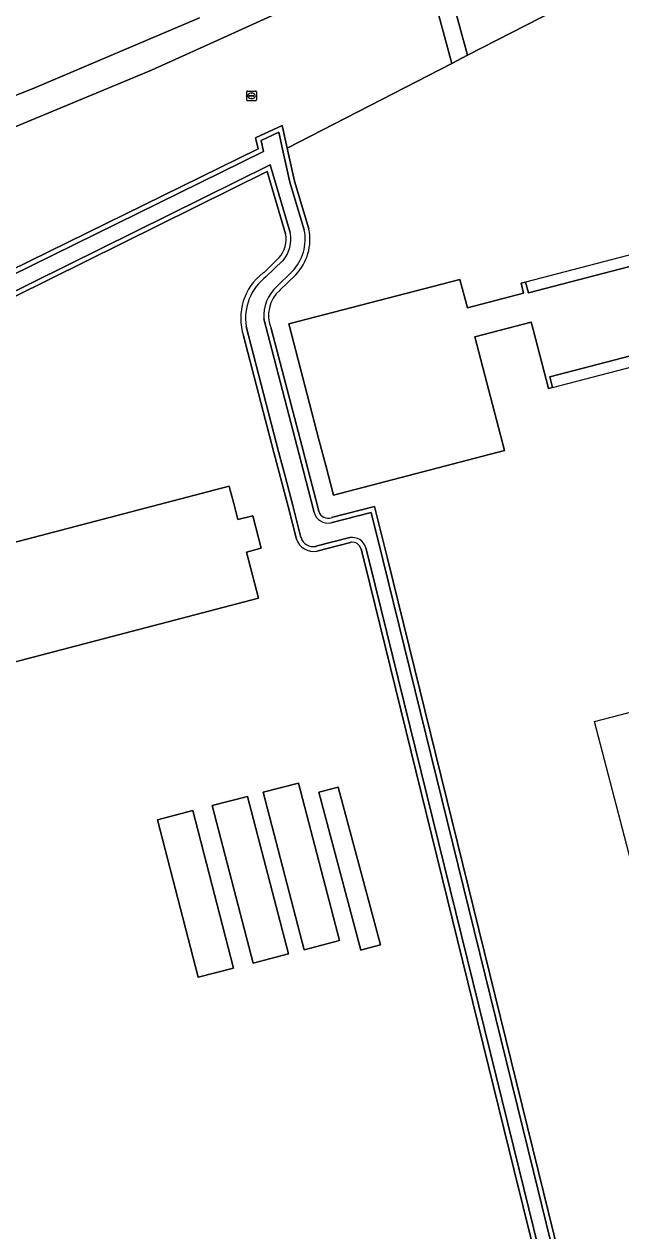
# Model space of a CAD drawing. Extents: x 162879 to 165540, y 384011 to 385181.
# Drawn here: x 163360.1 to 163422.6, y 384243.7 to 384370.1 of the extents above; entities that cross this region are included whole.
import ezdxf

# ---------------------------------------------------------------- set-up
doc = ezdxf.new("R2010")
doc.units = 0
for name, color, linetype in [('IMGEO_Erf', 7, 'Continuous'), ('IMGEO_Loofbos', 7, 'Continuous'), ('IMGEO_Oever', 7, 'Continuous'), ('IMGEO_Pand', 7, 'Continuous'), ('IMGEO_Pand_overbouw', 7, 'Continuous'), ('IMGEO_Pand_vergunning_verleend', 7, 'Continuous'), ('IMGEO_Rioolput', 7, 'Continuous'), ('IMGEO_Voetpad_open', 7, 'Continuous'), ('IMGEO_Waterloop', 7, 'Continuous')]:
    doc.layers.add(name, color=color, linetype=linetype)

msp = doc.modelspace()

# ---------------------------------------------------------------- linework, layer by layer
at = {"layer": 'IMGEO_Erf'}
for points in [[(163431.11, 384379.43), (163406.54, 384366.8), (163404.89, 384365.94), (163387.66, 384357.08), (163388.41, 384353.62), (163389.93, 384348.62)], [(163489.43, 384352.46), (163415.17, 384333.12), (163415.45, 384332.02), (163415.01, 384331.9), (163413.4, 384338.08), (163413.2, 384338.85), (163407.32, 384337.31), (163410.41, 384325.42), (163392.49, 384320.75), (163391.69, 384323.83), (163391.02, 384326.41), (163387.82, 384338.66), (163405.75, 384343.33), (163406.52, 384340.36), (163412.41, 384341.89), (163412.14, 384342.92), (163412.62, 384343.04), (163412.92, 384341.91), (163468.11, 384356.28)], [(163387.48, 384348.12), (163385.55, 384354.62), (163340.01, 384332.09)], [(163385.15, 384344.01), (163385.27, 384344.1), (163386.8, 384345.61)], [(163388.55, 384343.81), (163386.9, 384342.21)], [(163392.29, 384318.38), (163396.81, 384319.54), (163398.15, 384314.11), (163413.93, 384250), (163420.46, 384223.47), (163419.27, 384223.2), (163420.51, 384217.03), (163421.95, 384217.37), (163422.39, 384217.47), (163426.49, 384201.32), (163500, 384221.2), (163595.65, 384247.2), (163594.94, 384250), (163582.79, 384300.44), (163572.69, 384343.12)], [(163388.63, 384316.14), (163387.74, 384319.53), (163386.94, 384322.6), (163386.27, 384325.2), (163383.08, 384337.43)], [(163385.99, 384338.18), (163389.18, 384325.94), (163389.85, 384323.35), (163390.65, 384320.28), (163390.97, 384319.06)], [(163340.48, 384310.93), (163381.58, 384321.68), (163381.7, 384321.25), (163382.02, 384319.99), (163382.5, 384318.18), (163384.05, 384318.58), (163384.94, 384315.17), (163384.8, 384315.14), (163383.39, 384314.77), (163384.65, 384309.94), (163343.43, 384299.16)], [(163394.29, 384315.79), (163390.76, 384314.88)], [(163395.77, 384313.58), (163395.4, 384315.09)], [(163273.3, 384250), (163282.67, 384211.41), (163288.87, 384186.29), (163289.08, 384185.84), (163340.82, 384198.1), (163355.79, 384201.79), (163420.51, 384217.03), (163419.27, 384223.2), (163418.11, 384222.95), (163411.44, 384250), (163395.77, 384313.58)]]:
    msp.add_lwpolyline(points, dxfattribs=at)
for points in [[(163385.15, 384289.61), (163388.85, 384290.57), (163393.14, 384274.08), (163389.44, 384273.12)], [(163383.49, 384289.18), (163387.78, 384272.68), (163384.08, 384271.72), (163379.8, 384288.22)], [(163391.4, 384289.73), (163393.01, 384290.15), (163397.42, 384273.62), (163395.7, 384273.17), (163395.38, 384273.08), (163390.97, 384289.61)], [(163377.77, 384287.69), (163382.05, 384271.2), (163378.35, 384270.24), (163374.07, 384286.73)]]:
    msp.add_lwpolyline(points, close=True, dxfattribs=at)
for centre, radius, start, end in [((163384.61, 384347.55), 5.43, 316.5038, 11.3472), ((163384.62, 384347.55), 2.92, 318.3665, 11.366), ((163388.71, 384339.28), 5.92, 126.9963, 198.1727), ((163389.18, 384339.57), 3.48, 130.8303, 203.4762), ((163391.94, 384319.31), 1, 194.7208, 290.4945), ((163390.42, 384316.74), 1.89, 198.51, 280.5378), ((163394.46, 384314.83), 0.978, 15.2348, 100.036)]:
    msp.add_arc(centre, radius, start, end, dxfattribs=at)
at = {"layer": 'IMGEO_Loofbos'}
msp.add_lwpolyline([(163431.11, 384379.43), (163436.68, 384382.2), (163448.93, 384389.03), (163448.88, 384389.14), (163449.11, 384389.27), (163449.26, 384389.35), (163442.04, 384402.68), (163411.93, 384384.25), (163403.11, 384379.36), (163406.54, 384366.8)], close=True, dxfattribs=at)
for points in [[(163376.01, 384380.74), (163375.98, 384380.73), (163367.04, 384376.79), (163358.89, 384373.24), (163351.78, 384370.31), (163349.5, 384369.4), (163353.05, 384360.2), (163354.39, 384360.69), (163361.05, 384363.34), (163378.48, 384370.74)], [(163324.82, 384330.42), (163336.29, 384333.53), (163338.69, 384334.44), (163384.61, 384357.02), (163384.34, 384358.17), (163387.14, 384359.46), (163387.66, 384357.08), (163404.89, 384365.94), (163401.5, 384378.47), (163400.88, 384378.13), (163387.56, 384371.64), (163381.8, 384369.03), (163373.43, 384365.24), (163357.73, 384358.73), (163348.95, 384355.47), (163318.33, 384345.55), (163322.97, 384328.45), (163324.52, 384328.89), (163324.34, 384329.53)]]:
    msp.add_lwpolyline(points, dxfattribs=at)
at = {"layer": 'IMGEO_Oever'}
for points in [[(163389.93, 384348.62), (163388.41, 384353.62), (163387.66, 384357.08), (163387.14, 384359.46), (163384.34, 384358.17), (163384.61, 384357.02), (163338.69, 384334.44), (163336.29, 384333.53), (163324.82, 384330.42)], [(163385.18, 384356.74), (163384.92, 384357.89), (163386.78, 384358.75), (163387.17, 384356.98), (163387.92, 384353.5), (163389.44, 384348.51)], [(163325.01, 384329.96), (163336.44, 384333.05), (163338.89, 384333.98), (163385.18, 384356.74)], [(163387.98, 384348.23), (163385.86, 384355.34), (163339.79, 384332.54), (163338.06, 384331.68), (163336.24, 384331.12), (163325.22, 384328.29), (163325.17, 384328.42), (163325, 384329.02), (163324.84, 384329.61)], [(163340.01, 384332.09), (163385.55, 384354.62)], [(163385.55, 384354.62), (163387.48, 384348.12)], [(163386.8, 384345.61), (163385.27, 384344.1), (163385.15, 384344.01)], [(163385.46, 384343.62), (163387.18, 384345.27)], [(163388.18, 384344.15), (163386.55, 384342.56)], [(163386.9, 384342.21), (163388.55, 384343.81)], [(163385.21, 384339.2), (163388.69, 384325.81), (163389.36, 384323.23), (163390.17, 384320.15), (163390.49, 384318.91)], [(163383.08, 384337.43), (163386.27, 384325.2), (163386.94, 384322.6), (163387.74, 384319.53), (163388.63, 384316.14)], [(163389.1, 384316.3), (163388.23, 384319.65), (163387.43, 384322.73), (163386.75, 384325.32), (163383.36, 384338.4)], [(163390.97, 384319.06), (163390.65, 384320.28), (163389.85, 384323.35), (163389.18, 384325.94), (163385.99, 384338.18)], [(163395.4, 384315.09), (163395.77, 384313.58), (163411.44, 384250), (163418.11, 384222.95), (163419.27, 384223.2), (163420.46, 384223.47), (163413.93, 384250), (163398.15, 384314.11), (163396.81, 384319.54), (163392.29, 384318.38)], [(163392.22, 384317.84), (163396.45, 384318.93), (163397.67, 384313.99), (163413.44, 384249.88), (163419.85, 384223.84), (163418.48, 384223.54), (163411.93, 384250.12), (163396.26, 384313.7), (163395.88, 384315.23)], [(163394.2, 384316.29), (163390.67, 384315.38)], [(163390.76, 384314.88), (163394.29, 384315.79)]]:
    msp.add_lwpolyline(points, dxfattribs=at)
for centre, radius, start, end in [((163384.61, 384347.55), 5.43, 316.5038, 11.3472), ((163384.62, 384347.55), 2.92, 318.3665, 11.366), ((163384.62, 384347.55), 3.43, 318.4048, 11.4137), ((163384.64, 384347.54), 4.9, 316.2294, 11.4813), ((163388.71, 384339.28), 5.92, 126.9963, 198.1727), ((163388.72, 384339.27), 5.43, 126.8058, 189.2511), ((163389.21, 384339.56), 4.01, 131.5329, 185.0468), ((163389.18, 384339.57), 3.48, 130.8303, 203.4762), ((163391.93, 384319.3), 1.49, 195.0252, 281.3215), ((163391.94, 384319.31), 1, 194.7208, 290.4945), ((163390.42, 384316.74), 1.89, 198.51, 280.5378), ((163390.42, 384316.74), 1.39, 198.4136, 280.5853), ((163394.46, 384314.83), 1.48, 15.6552, 100.0584), ((163394.46, 384314.83), 0.978, 15.2348, 100.036)]:
    msp.add_arc(centre, radius, start, end, dxfattribs=at)
at = {"layer": 'IMGEO_Pand'}
for points in [[(163468.11, 384356.28), (163412.92, 384341.91), (163412.62, 384343.04), (163412.14, 384342.92), (163412.41, 384341.89), (163406.52, 384340.36), (163405.75, 384343.33), (163387.82, 384338.66), (163391.02, 384326.41), (163391.69, 384323.83), (163392.49, 384320.75), (163410.41, 384325.42), (163407.32, 384337.31), (163413.2, 384338.85), (163413.4, 384338.08), (163415.01, 384331.9), (163415.45, 384332.02), (163415.17, 384333.12), (163489.43, 384352.46)], [(163343.43, 384299.16), (163384.65, 384309.94), (163383.39, 384314.77), (163384.8, 384315.14), (163384.94, 384315.17), (163384.05, 384318.58), (163382.5, 384318.18), (163382.02, 384319.99), (163381.7, 384321.25), (163381.58, 384321.68), (163340.48, 384310.93)]]:
    msp.add_lwpolyline(points, dxfattribs=at)
for points in [[(163389.44, 384273.12), (163393.14, 384274.08), (163388.85, 384290.57), (163385.15, 384289.61)], [(163384.08, 384271.72), (163387.78, 384272.68), (163383.49, 384289.18), (163379.8, 384288.22)], [(163395.7, 384273.17), (163397.42, 384273.62), (163393.01, 384290.15), (163391.4, 384289.73), (163390.97, 384289.61), (163395.38, 384273.08)], [(163378.35, 384270.24), (163382.05, 384271.2), (163377.77, 384287.69), (163374.07, 384286.73)]]:
    msp.add_lwpolyline(points, close=True, dxfattribs=at)
at = {"layer": 'IMGEO_Pand_overbouw'}
for points in [[(163467.81, 384357.41), (163412.62, 384343.04), (163412.92, 384341.91), (163468.11, 384356.28)], [(163489.43, 384352.46), (163415.17, 384333.12), (163415.45, 384332.02), (163489.71, 384351.36)]]:
    msp.add_lwpolyline(points, close=True, dxfattribs=at)
at = {"layer": 'IMGEO_Pand_vergunning_verleend'}
msp.add_lwpolyline([(163419.85, 384297.02), (163450.97, 384305.13), (163452.27, 384300.14), (163481.95, 384307.87), (163480.64, 384312.93), (163548.94, 384330.72), (163555.76, 384304.53), (163515.45, 384294.03), (163517.44, 384286.39), (163459.92, 384271.41), (163463.5, 384257.67), (163432.22, 384249.52)], close=True, dxfattribs=at)
at = {"layer": 'IMGEO_Rioolput'}
for p, q in [((163383.43, 384362.13), (163383.43, 384362.98)), ((163383.5, 384363.05), (163384.35, 384363.05)), ((163383.68, 384362.55), (163383.68, 384362.56)), ((163384.12, 384362.51), (163383.72, 384362.51)), ((163383.73, 384362.6), (163384.13, 384362.6)), ((163383.91, 384362.83), (163383.94, 384362.83)), ((163384.17, 384362.56), (163384.17, 384362.55)), ((163384.43, 384362.98), (163384.43, 384362.13)), ((163384.35, 384362.05), (163383.5, 384362.05)), ((163383.94, 384362.27), (163383.91, 384362.27))]:
    msp.add_line(p, q, dxfattribs=at)
for points in [[(163383.43, 384362.13), (163383.43, 384362.98)], [(163383.5, 384363.05), (163384.35, 384363.05)], [(163384.43, 384362.98), (163384.43, 384362.13)], [(163384.35, 384362.05), (163383.5, 384362.05)]]:
    msp.add_lwpolyline(points, dxfattribs=at)
for centre, radius, start, end in [((163383.5, 384362.98), 0.0765, 91.552, 178.448), ((163383.5, 384362.98), 0.0765, 91.552, 178.448), ((163383.73, 384362.56), 0.0403, 85.8775, 175.7526), ((163383.72, 384362.55), 0.0366, 178.938, 274.7102), ((163384.13, 384362.55), 0.043, 264.8664, 352.4533), ((163384.13, 384362.56), 0.0386, 1.7309, 96.639), ((163384.35, 384362.98), 0.0765, 1.552, 88.448), ((163384.35, 384362.98), 0.0765, 1.552, 88.448), ((163383.5, 384362.13), 0.0765, 181.552, 268.448), ((163383.5, 384362.13), 0.0765, 181.552, 268.448), ((163384.35, 384362.13), 0.0765, 271.552, 358.448), ((163384.35, 384362.13), 0.0765, 271.552, 358.448)]:
    msp.add_arc(centre, radius, start, end, dxfattribs=at)
for centre, major_axis, ratio, start_param, end_param in [((163383.91, 384362.55), (-0.387, 0.002), 0.722429, 4.712389, 7.853982), ((163383.94, 384362.55), (-0.39, 0.002), 0.717154, 1.570796, 4.712389)]:
    msp.add_ellipse(centre, major_axis=major_axis, ratio=ratio, start_param=start_param, end_param=end_param, dxfattribs=at)
at = {"layer": 'IMGEO_Voetpad_open'}
msp.add_lwpolyline([(163406.54, 384366.8), (163403.11, 384379.36), (163401.5, 384378.47), (163404.89, 384365.94)], close=True, dxfattribs=at)
for points in [[(163275.41, 384318.09), (163279.72, 384319.22), (163276.18, 384331.96), (163285.16, 384335.28), (163313.08, 384343.87), (163317.61, 384327.12), (163318.15, 384325.15), (163323.51, 384326.5), (163322.97, 384328.45), (163318.33, 384345.55), (163348.95, 384355.47), (163357.73, 384358.73), (163373.43, 384365.24), (163381.8, 384369.03), (163387.56, 384371.64)], [(163378.48, 384370.74), (163361.05, 384363.34), (163354.39, 384360.69), (163353.05, 384360.2), (163345.35, 384357.41), (163317.52, 384348.49), (163317.2, 384355.52), (163308.63, 384352.43), (163308.91, 384352), (163312.28, 384346.8), (163285.73, 384338.61), (163280.35, 384336.78), (163278.65, 384336.14), (163275.19, 384334.92)]]:
    msp.add_lwpolyline(points, dxfattribs=at)
at = {"layer": 'IMGEO_Waterloop'}
for points in [[(163389.44, 384348.51), (163387.92, 384353.5), (163387.17, 384356.98), (163386.78, 384358.75), (163384.92, 384357.89), (163385.18, 384356.74), (163338.89, 384333.98), (163336.44, 384333.05), (163325.01, 384329.96)], [(163324.84, 384329.61), (163325, 384329.02), (163325.17, 384328.42), (163325.22, 384328.29), (163336.24, 384331.12), (163338.06, 384331.68), (163339.79, 384332.54), (163385.86, 384355.34)], [(163385.86, 384355.34), (163387.98, 384348.23)], [(163387.18, 384345.27), (163385.46, 384343.62)], [(163386.55, 384342.56), (163388.18, 384344.15)], [(163390.49, 384318.91), (163390.17, 384320.15), (163389.36, 384323.23), (163388.69, 384325.81), (163385.21, 384339.2)], [(163383.36, 384338.4), (163386.75, 384325.32), (163387.43, 384322.73), (163388.23, 384319.65), (163389.1, 384316.3)], [(163395.88, 384315.23), (163396.26, 384313.7), (163411.93, 384250.12), (163418.48, 384223.54), (163419.85, 384223.84), (163413.44, 384249.88), (163397.67, 384313.99), (163396.45, 384318.93), (163392.22, 384317.84)], [(163390.67, 384315.38), (163394.2, 384316.29)]]:
    msp.add_lwpolyline(points, dxfattribs=at)
for centre, radius, start, end in [((163384.62, 384347.55), 3.43, 318.4048, 11.4137), ((163384.64, 384347.54), 4.9, 316.2294, 11.4813), ((163388.72, 384339.27), 5.43, 126.8058, 189.2511), ((163389.21, 384339.56), 4.01, 131.5329, 185.0468), ((163391.93, 384319.3), 1.49, 195.0252, 281.3215), ((163390.42, 384316.74), 1.39, 198.4136, 280.5853), ((163394.46, 384314.83), 1.48, 15.6552, 100.0584)]:
    msp.add_arc(centre, radius, start, end, dxfattribs=at)

doc.saveas('drawing.dxf')
